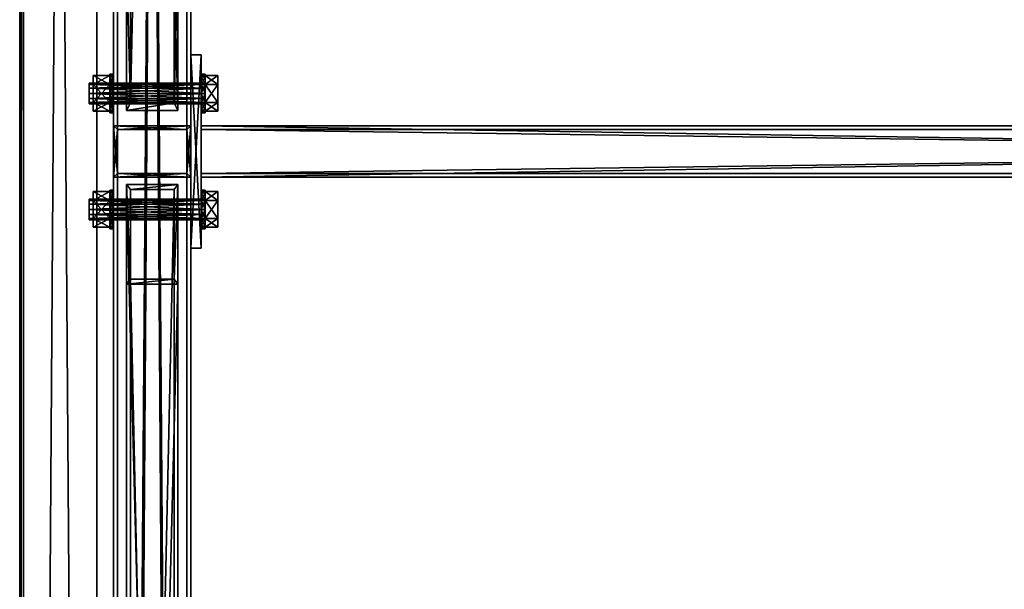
# Model space of a CAD drawing. Header units: millimetres. Extents: x 60485 to 71303, y 100 to 16900.
# Tile 471 of 656: x 60497 to 61262, y 11560 to 12002. Entities that reach past the tile are written whole.
import ezdxf

# ---------------------------------------------------------------- set-up
doc = ezdxf.new("R2010")
doc.units = ezdxf.units.MM
for name, color, linetype in [('13', 7, 'Continuous'), ('3', 7, 'Continuous'), ('4', 7, 'Continuous'), ('6', 7, 'Continuous'), ('99', 7, 'Continuous')]:
    doc.layers.add(name, color=color, linetype=linetype)

msp = doc.modelspace()

# ---------------------------------------------------------------- meshes
at = {"layer": '13', "color": 30}
mesh = msp.add_polyface(dxfattribs=at)
corners = [(60497, 8529.52, 5694.2), (60497, 8511.98, 5636.83), (60497, 16871.02, 3081.12), (60497, 16888.56, 3138.5), (60500, 8511.98, 5636.83), (60500, 16871.02, 3081.12), (60500, 8528.65, 5691.34), (60500, 16887.68, 3135.63), (60557, 8528.65, 5691.34), (60557, 16887.68, 3135.63), (60557, 8529.52, 5694.2), (60557, 16888.56, 3138.5)]
mesh.append_faces([[corners[k] for k in face] for face in [(0, 2, 3, 3), (1, 5, 2, 2), (4, 7, 5, 5), (6, 9, 7, 7), (8, 11, 9, 9), (10, 3, 11, 11), (0, 4, 1, 1), (8, 0, 10, 10), (7, 2, 5, 5)]], dxfattribs={"vtx0": -1, "color": 30})
mesh.append_faces([[corners[k] for k in face] for face in [(4, 0, 6, 6), (6, 0, 8, 8), (3, 7, 11, 11)]], dxfattribs={"vtx0": -1, "vtx1": -1, "color": 30})
mesh.append_faces([[corners[k] for k in face] for face in [(7, 3, 2, 2)]], dxfattribs={"vtx0": -1, "vtx2": -1, "vtx3": -1, "color": 30})
mesh.append_faces([[corners[k] for k in face] for face in [(9, 11, 7, 7)]], dxfattribs={"vtx1": -1, "color": 30})
mesh.append_faces([[corners[k] for k in face] for face in [(0, 1, 2, 2), (1, 4, 5, 5), (4, 6, 7, 7), (6, 8, 9, 9), (8, 10, 11, 11), (10, 0, 3, 3)]], dxfattribs={"vtx2": -1, "vtx3": -1, "color": 30})
at = {"layer": '13', "color": 7}
mesh = msp.add_polyface(dxfattribs=at)
corners = [(60551, 11949, 2993.1), (60551, 11941, 2993.1), (60551, 11945, 2992.03), (60551, 11938.07, 2996.03), (60551, 11951.93, 2996.03), (60551, 11937, 3000.03), (60551, 11953, 3000.03), (60551, 11938.07, 3004.03), (60551, 11951.93, 3004.03), (60551, 11941, 3006.96), (60551, 11949, 3006.96), (60551, 11945, 3008.03), (60554, 11958.86, 3000.03), (60554, 11951.93, 2988.03), (60567, 11951.93, 2988.03), (60567, 11958.86, 3000.03), (60554, 11938.07, 2988.03), (60567, 11938.07, 2988.03), (60554, 11931.14, 3000.03), (60567, 11931.14, 3000.03), (60554, 11938.07, 3012.03), (60567, 11938.07, 3012.03), (60554, 11951.93, 3012.03), (60567, 11951.93, 3012.03), (60567, 11960, 3000.03), (60567, 11957.99, 2992.53), (60570, 11957.99, 2992.53), (60567, 11952.5, 2987.04), (60570, 11952.5, 2987.04), (60567, 11945, 2985.03), (60570, 11945, 2985.03), (60567, 11937.5, 2987.04), (60567, 11932.01, 2992.53), (60567, 11930, 3000.03), (60567, 11932.01, 3007.53), (60567, 11957.99, 3007.53), (60567, 11937.5, 3013.02), (60567, 11952.5, 3013.02), (60567, 11945, 3015.03)]
mesh.append_faces([[corners[k] for k in face] for face in [(0, 1, 2, 2), (9, 10, 11, 11), (12, 14, 15, 15), (13, 17, 14, 14), (16, 19, 17, 17), (18, 21, 19, 19), (20, 23, 21, 21), (22, 15, 23, 23), (13, 18, 16, 16), (20, 12, 22, 22), (15, 21, 23, 23), (19, 14, 17, 17), (27, 31, 29, 29), (36, 37, 38, 38)]], dxfattribs={"vtx0": -1, "color": 7})
mesh.append_faces([[corners[k] for k in face] for face in [(1, 0, 3, 3), (3, 4, 5, 5), (5, 6, 7, 7), (7, 8, 9, 9), (18, 12, 20, 20), (21, 14, 19, 19), (31, 27, 32, 32), (32, 25, 33, 33), (33, 25, 34, 34), (34, 35, 36, 36)]], dxfattribs={"vtx0": -1, "vtx1": -1, "color": 7})
mesh.append_faces([[corners[k] for k in face] for face in [(3, 0, 4, 4), (5, 4, 6, 6), (7, 6, 8, 8), (9, 8, 10, 10), (18, 13, 12, 12), (21, 15, 14, 14), (32, 27, 25, 25), (34, 25, 24, 24), (34, 24, 35, 35), (36, 35, 37, 37)]], dxfattribs={"vtx0": -1, "vtx2": -1, "vtx3": -1, "color": 7})
mesh.append_faces([[corners[k] for k in face] for face in [(12, 13, 14, 14), (13, 16, 17, 17), (16, 18, 19, 19), (18, 20, 21, 21), (20, 22, 23, 23), (22, 12, 15, 15), (24, 25, 26, 26), (25, 27, 28, 28), (27, 29, 30, 30)]], dxfattribs={"vtx2": -1, "vtx3": -1, "color": 7})
mesh = msp.add_polyface(dxfattribs=at)
corners = [(60551, 11953, 3000.03), (60551, 11951.93, 2996.03), (60641, 11951.93, 2996.03), (60551, 11949, 2993.1), (60641, 11949, 2993.1), (60551, 11945, 2992.03), (60641, 11945, 2992.03), (60551, 11941, 2993.1), (60641, 11941, 2993.1), (60551, 11938.07, 2996.03), (60641, 11938.07, 2996.03), (60551, 11937, 3000.03), (60641, 11937, 3000.03), (60551, 11938.07, 3004.03), (60641, 11938.07, 3004.03), (60551, 11941, 3006.96), (60641, 11941, 3006.96), (60551, 11945, 3008.03), (60641, 11945, 3008.03), (60551, 11949, 3006.96), (60641, 11949, 3006.96), (60551, 11951.93, 3004.03), (60641, 11951.93, 3004.03), (60641, 11953, 3000.03), (60567, 11960, 3000.03), (60570, 11957.99, 2992.53), (60570, 11960, 3000.03), (60567, 11957.99, 2992.53), (60570, 11952.5, 2987.04), (60567, 11952.5, 2987.04), (60570, 11945, 2985.03), (60567, 11945, 2985.03), (60567, 11937.5, 2987.04), (60570, 11937.5, 2987.04), (60567, 11932.01, 2992.53), (60570, 11932.01, 2992.53), (60567, 11930, 3000.03), (60570, 11930, 3000.03), (60567, 11932.01, 3007.53), (60570, 11932.01, 3007.53), (60567, 11937.5, 3013.02), (60570, 11937.5, 3013.02), (60567, 11945, 3015.03), (60570, 11945, 3015.03), (60567, 11952.5, 3013.02), (60570, 11952.5, 3013.02), (60567, 11957.99, 3007.53), (60570, 11957.99, 3007.53)]
mesh.append_faces([[corners[k] for k in face] for face in [(24, 25, 26, 26), (27, 28, 25, 25), (29, 30, 28, 28), (31, 33, 30, 30), (32, 35, 33, 33), (34, 37, 35, 35), (36, 39, 37, 37), (38, 41, 39, 39), (40, 43, 41, 41), (42, 45, 43, 43), (44, 47, 45, 45), (46, 26, 47, 47), (47, 43, 45, 45), (35, 30, 33, 33)]], dxfattribs={"vtx0": -1, "color": 7})
mesh.append_faces([[corners[k] for k in face] for face in [(43, 47, 41, 41), (41, 26, 39, 39), (39, 25, 37, 37), (37, 28, 35, 35)]], dxfattribs={"vtx0": -1, "vtx1": -1, "color": 7})
mesh.append_faces([[corners[k] for k in face] for face in [(41, 47, 26, 26), (39, 26, 25, 25), (37, 25, 28, 28), (35, 28, 30, 30)]], dxfattribs={"vtx0": -1, "vtx2": -1, "vtx3": -1, "color": 7})
mesh.append_faces([[corners[k] for k in face] for face in [(0, 1, 2, 2), (1, 3, 4, 4), (3, 5, 6, 6), (5, 7, 8, 8), (7, 9, 10, 10), (9, 11, 12, 12), (11, 13, 14, 14), (13, 15, 16, 16), (15, 17, 18, 18), (17, 19, 20, 20), (19, 21, 22, 22), (21, 0, 23, 23), (31, 32, 33, 33), (32, 34, 35, 35), (34, 36, 37, 37), (36, 38, 39, 39), (38, 40, 41, 41), (40, 42, 43, 43), (42, 44, 45, 45), (44, 46, 47, 47), (46, 24, 26, 26)]], dxfattribs={"vtx2": -1, "vtx3": -1, "color": 7})
mesh = msp.add_polyface(dxfattribs=at)
corners = [(60551, 11953, 3000.03), (60641, 11951.93, 2996.03), (60641, 11953, 3000.03), (60551, 11951.93, 2996.03), (60641, 11949, 2993.1), (60551, 11949, 2993.1), (60641, 11945, 2992.03), (60551, 11945, 2992.03), (60641, 11941, 2993.1), (60551, 11941, 2993.1), (60641, 11938.07, 2996.03), (60551, 11938.07, 2996.03), (60641, 11937, 3000.03), (60551, 11937, 3000.03), (60641, 11938.07, 3004.03), (60551, 11938.07, 3004.03), (60641, 11941, 3006.96), (60551, 11941, 3006.96), (60641, 11945, 3008.03), (60551, 11945, 3008.03), (60641, 11949, 3006.96), (60551, 11949, 3006.96), (60641, 11951.93, 3004.03), (60551, 11951.93, 3004.03), (60638, 11960, 3000.03), (60638, 11957.99, 2992.53), (60641, 11957.99, 2992.53), (60641, 11960, 3000.03), (60638, 11952.5, 2987.04), (60641, 11952.5, 2987.04), (60638, 11945, 2985.03), (60641, 11945, 2985.03), (60638, 11937.5, 2987.04), (60641, 11937.5, 2987.04), (60638, 11932.01, 2992.53), (60641, 11932.01, 2992.53), (60638, 11930, 3000.03), (60641, 11930, 3000.03), (60638, 11932.01, 3007.53), (60641, 11932.01, 3007.53), (60638, 11937.5, 3013.02), (60641, 11937.5, 3013.02), (60638, 11945, 3015.03), (60641, 11945, 3015.03), (60638, 11952.5, 3013.02), (60641, 11952.5, 3013.02), (60638, 11957.99, 3007.53), (60641, 11957.99, 3007.53)]
mesh.append_faces([[corners[k] for k in face] for face in [(0, 1, 2, 2), (3, 4, 1, 1), (5, 6, 4, 4), (7, 8, 6, 6), (9, 10, 8, 8), (11, 12, 10, 10), (13, 14, 12, 12), (15, 16, 14, 14), (17, 18, 16, 16), (19, 20, 18, 18), (21, 22, 20, 20), (23, 2, 22, 22), (24, 26, 27, 27), (25, 29, 26, 26), (28, 31, 29, 29), (30, 33, 31, 31), (32, 35, 33, 33), (34, 37, 35, 35), (36, 39, 37, 37), (38, 41, 39, 39), (40, 43, 41, 41), (28, 32, 30, 30), (40, 44, 42, 42)]], dxfattribs={"vtx0": -1, "color": 7})
mesh.append_faces([[corners[k] for k in face] for face in [(32, 28, 34, 34), (34, 25, 36, 36), (36, 25, 38, 38), (38, 46, 40, 40)]], dxfattribs={"vtx0": -1, "vtx1": -1, "color": 7})
mesh.append_faces([[corners[k] for k in face] for face in [(34, 28, 25, 25), (38, 25, 24, 24), (38, 24, 46, 46), (40, 46, 44, 44)]], dxfattribs={"vtx0": -1, "vtx2": -1, "vtx3": -1, "color": 7})
mesh.append_faces([[corners[k] for k in face] for face in [(24, 25, 26, 26), (25, 28, 29, 29), (28, 30, 31, 31), (30, 32, 33, 33), (32, 34, 35, 35), (34, 36, 37, 37), (36, 38, 39, 39), (38, 40, 41, 41), (40, 42, 43, 43), (42, 44, 45, 45), (44, 46, 47, 47), (46, 24, 27, 27)]], dxfattribs={"vtx2": -1, "vtx3": -1, "color": 7})
mesh = msp.add_polyface(dxfattribs=at)
corners = [(60641, 11949, 3006.96), (60641, 11941, 3006.96), (60641, 11945, 3008.03), (60641, 11951.93, 3004.03), (60641, 11938.07, 3004.03), (60641, 11953, 3000.03), (60641, 11937, 3000.03), (60641, 11951.93, 2996.03), (60641, 11938.07, 2996.03), (60641, 11949, 2993.1), (60641, 11941, 2993.1), (60641, 11945, 2992.03), (60641, 11958.86, 3000.03), (60641, 11951.93, 2988.03), (60651, 11951.93, 2988.03), (60651, 11958.86, 3000.03), (60641, 11938.07, 2988.03), (60651, 11938.07, 2988.03), (60641, 11931.14, 3000.03), (60651, 11931.14, 3000.03), (60641, 11938.07, 3012.03), (60651, 11938.07, 3012.03), (60641, 11951.93, 3012.03), (60651, 11951.93, 3012.03), (60638, 11945, 3015.03), (60641, 11952.5, 3013.02), (60641, 11945, 3015.03), (60638, 11952.5, 3013.02), (60641, 11957.99, 3007.53), (60638, 11957.99, 3007.53), (60641, 11960, 3000.03), (60641, 11937.5, 3013.02), (60641, 11932.01, 3007.53), (60641, 11957.99, 2992.53), (60641, 11930, 3000.03), (60641, 11952.5, 2987.04), (60641, 11932.01, 2992.53), (60641, 11945, 2985.03), (60641, 11937.5, 2987.04)]
mesh.append_faces([[corners[k] for k in face] for face in [(0, 1, 2, 2), (10, 9, 11, 11), (12, 14, 15, 15), (13, 17, 14, 14), (16, 19, 17, 17), (18, 21, 19, 19), (20, 23, 21, 21), (22, 15, 23, 23), (13, 18, 16, 16), (20, 12, 22, 22), (15, 21, 23, 23), (19, 14, 17, 17), (24, 25, 26, 26), (27, 28, 25, 25), (29, 30, 28, 28), (28, 26, 25, 25), (36, 37, 38, 38)]], dxfattribs={"vtx0": -1, "color": 7})
mesh.append_faces([[corners[k] for k in face] for face in [(1, 3, 4, 4), (4, 5, 6, 6), (6, 7, 8, 8), (8, 9, 10, 10), (18, 12, 20, 20), (21, 14, 19, 19), (26, 28, 31, 31), (31, 30, 32, 32), (32, 33, 34, 34), (34, 35, 36, 36)]], dxfattribs={"vtx0": -1, "vtx1": -1, "color": 7})
mesh.append_faces([[corners[k] for k in face] for face in [(1, 0, 3, 3), (4, 3, 5, 5), (6, 5, 7, 7), (8, 7, 9, 9), (18, 13, 12, 12), (21, 15, 14, 14), (31, 28, 30, 30), (32, 30, 33, 33), (34, 33, 35, 35), (36, 35, 37, 37)]], dxfattribs={"vtx0": -1, "vtx2": -1, "vtx3": -1, "color": 7})
mesh.append_faces([[corners[k] for k in face] for face in [(12, 13, 14, 14), (13, 16, 17, 17), (16, 18, 19, 19), (18, 20, 21, 21), (20, 22, 23, 23), (22, 12, 15, 15)]], dxfattribs={"vtx2": -1, "vtx3": -1, "color": 7})
mesh = msp.add_polyface(dxfattribs=at)
corners = [(60551, 11859, 2993.1), (60551, 11851, 2993.1), (60551, 11855, 2992.03), (60551, 11848.07, 2996.03), (60551, 11861.93, 2996.03), (60551, 11847, 3000.03), (60551, 11863, 3000.03), (60551, 11848.07, 3004.03), (60551, 11861.93, 3004.03), (60551, 11851, 3006.96), (60551, 11859, 3006.96), (60551, 11855, 3008.03), (60554, 11868.86, 3000.03), (60554, 11861.93, 2988.03), (60567, 11861.93, 2988.03), (60567, 11868.86, 3000.03), (60554, 11848.07, 2988.03), (60567, 11848.07, 2988.03), (60554, 11841.14, 3000.03), (60567, 11841.14, 3000.03), (60554, 11848.07, 3012.03), (60567, 11848.07, 3012.03), (60554, 11861.93, 3012.03), (60567, 11861.93, 3012.03), (60567, 11870, 3000.03), (60567, 11867.99, 2992.53), (60570, 11867.99, 2992.53), (60567, 11862.5, 2987.04), (60570, 11862.5, 2987.04), (60567, 11855, 2985.03), (60570, 11855, 2985.03), (60567, 11847.5, 2987.04), (60567, 11842.01, 2992.53), (60567, 11840, 3000.03), (60567, 11842.01, 3007.53), (60567, 11867.99, 3007.53), (60567, 11847.5, 3013.02), (60567, 11862.5, 3013.02), (60567, 11855, 3015.03)]
mesh.append_faces([[corners[k] for k in face] for face in [(0, 1, 2, 2), (9, 10, 11, 11), (12, 14, 15, 15), (13, 17, 14, 14), (16, 19, 17, 17), (18, 21, 19, 19), (20, 23, 21, 21), (22, 15, 23, 23), (13, 18, 16, 16), (20, 12, 22, 22), (15, 21, 23, 23), (19, 14, 17, 17), (27, 31, 29, 29), (36, 37, 38, 38)]], dxfattribs={"vtx0": -1, "color": 7})
mesh.append_faces([[corners[k] for k in face] for face in [(1, 0, 3, 3), (3, 4, 5, 5), (5, 6, 7, 7), (7, 8, 9, 9), (18, 12, 20, 20), (21, 15, 19, 19), (31, 27, 32, 32), (32, 25, 33, 33), (33, 24, 34, 34), (34, 35, 36, 36)]], dxfattribs={"vtx0": -1, "vtx1": -1, "color": 7})
mesh.append_faces([[corners[k] for k in face] for face in [(3, 0, 4, 4), (5, 4, 6, 6), (7, 6, 8, 8), (9, 8, 10, 10), (18, 13, 12, 12), (19, 15, 14, 14), (32, 27, 25, 25), (33, 25, 24, 24), (34, 24, 35, 35), (36, 35, 37, 37)]], dxfattribs={"vtx0": -1, "vtx2": -1, "vtx3": -1, "color": 7})
mesh.append_faces([[corners[k] for k in face] for face in [(12, 13, 14, 14), (13, 16, 17, 17), (16, 18, 19, 19), (18, 20, 21, 21), (20, 22, 23, 23), (22, 12, 15, 15), (24, 25, 26, 26), (25, 27, 28, 28), (27, 29, 30, 30)]], dxfattribs={"vtx2": -1, "vtx3": -1, "color": 7})
mesh = msp.add_polyface(dxfattribs=at)
corners = [(60551, 11863, 3000.03), (60551, 11861.93, 2996.03), (60641, 11861.93, 2996.03), (60551, 11859, 2993.1), (60641, 11859, 2993.1), (60551, 11855, 2992.03), (60641, 11855, 2992.03), (60551, 11851, 2993.1), (60641, 11851, 2993.1), (60551, 11848.07, 2996.03), (60641, 11848.07, 2996.03), (60551, 11847, 3000.03), (60641, 11847, 3000.03), (60551, 11848.07, 3004.03), (60641, 11848.07, 3004.03), (60551, 11851, 3006.96), (60641, 11851, 3006.96), (60551, 11855, 3008.03), (60641, 11855, 3008.03), (60551, 11859, 3006.96), (60641, 11859, 3006.96), (60551, 11861.93, 3004.03), (60641, 11861.93, 3004.03), (60641, 11863, 3000.03), (60567, 11870, 3000.03), (60570, 11867.99, 2992.53), (60570, 11870, 3000.03), (60567, 11867.99, 2992.53), (60570, 11862.5, 2987.04), (60567, 11862.5, 2987.04), (60570, 11855, 2985.03), (60567, 11855, 2985.03), (60567, 11847.5, 2987.04), (60570, 11847.5, 2987.04), (60567, 11842.01, 2992.53), (60570, 11842.01, 2992.53), (60567, 11840, 3000.03), (60570, 11840, 3000.03), (60567, 11842.01, 3007.53), (60570, 11842.01, 3007.53), (60567, 11847.5, 3013.02), (60570, 11847.5, 3013.02), (60567, 11855, 3015.03), (60570, 11855, 3015.03), (60567, 11862.5, 3013.02), (60570, 11862.5, 3013.02), (60567, 11867.99, 3007.53), (60570, 11867.99, 3007.53)]
mesh.append_faces([[corners[k] for k in face] for face in [(24, 25, 26, 26), (27, 28, 25, 25), (29, 30, 28, 28), (31, 33, 30, 30), (32, 35, 33, 33), (34, 37, 35, 35), (36, 39, 37, 37), (38, 41, 39, 39), (40, 43, 41, 41), (42, 45, 43, 43), (44, 47, 45, 45), (46, 26, 47, 47), (47, 43, 45, 45), (35, 30, 33, 33)]], dxfattribs={"vtx0": -1, "color": 7})
mesh.append_faces([[corners[k] for k in face] for face in [(43, 47, 41, 41), (41, 26, 39, 39), (39, 26, 37, 37), (37, 28, 35, 35)]], dxfattribs={"vtx0": -1, "vtx1": -1, "color": 7})
mesh.append_faces([[corners[k] for k in face] for face in [(41, 47, 26, 26), (37, 26, 25, 25), (37, 25, 28, 28), (35, 28, 30, 30)]], dxfattribs={"vtx0": -1, "vtx2": -1, "vtx3": -1, "color": 7})
mesh.append_faces([[corners[k] for k in face] for face in [(0, 1, 2, 2), (1, 3, 4, 4), (3, 5, 6, 6), (5, 7, 8, 8), (7, 9, 10, 10), (9, 11, 12, 12), (11, 13, 14, 14), (13, 15, 16, 16), (15, 17, 18, 18), (17, 19, 20, 20), (19, 21, 22, 22), (21, 0, 23, 23), (31, 32, 33, 33), (32, 34, 35, 35), (34, 36, 37, 37), (36, 38, 39, 39), (38, 40, 41, 41), (40, 42, 43, 43), (42, 44, 45, 45), (44, 46, 47, 47), (46, 24, 26, 26)]], dxfattribs={"vtx2": -1, "vtx3": -1, "color": 7})
mesh = msp.add_polyface(dxfattribs=at)
corners = [(60551, 11863, 3000.03), (60641, 11861.93, 2996.03), (60641, 11863, 3000.03), (60551, 11861.93, 2996.03), (60641, 11859, 2993.1), (60551, 11859, 2993.1), (60641, 11855, 2992.03), (60551, 11855, 2992.03), (60641, 11851, 2993.1), (60551, 11851, 2993.1), (60641, 11848.07, 2996.03), (60551, 11848.07, 2996.03), (60641, 11847, 3000.03), (60551, 11847, 3000.03), (60641, 11848.07, 3004.03), (60551, 11848.07, 3004.03), (60641, 11851, 3006.96), (60551, 11851, 3006.96), (60641, 11855, 3008.03), (60551, 11855, 3008.03), (60641, 11859, 3006.96), (60551, 11859, 3006.96), (60641, 11861.93, 3004.03), (60551, 11861.93, 3004.03), (60638, 11870, 3000.03), (60638, 11867.99, 2992.53), (60641, 11867.99, 2992.53), (60641, 11870, 3000.03), (60638, 11862.5, 2987.04), (60641, 11862.5, 2987.04), (60638, 11855, 2985.03), (60641, 11855, 2985.03), (60638, 11847.5, 2987.04), (60641, 11847.5, 2987.04), (60638, 11842.01, 2992.53), (60641, 11842.01, 2992.53), (60638, 11840, 3000.03), (60641, 11840, 3000.03), (60638, 11842.01, 3007.53), (60641, 11842.01, 3007.53), (60638, 11847.5, 3013.02), (60641, 11847.5, 3013.02), (60638, 11855, 3015.03), (60641, 11855, 3015.03), (60638, 11862.5, 3013.02), (60641, 11862.5, 3013.02), (60638, 11867.99, 3007.53), (60641, 11867.99, 3007.53)]
mesh.append_faces([[corners[k] for k in face] for face in [(0, 1, 2, 2), (3, 4, 1, 1), (5, 6, 4, 4), (7, 8, 6, 6), (9, 10, 8, 8), (11, 12, 10, 10), (13, 14, 12, 12), (15, 16, 14, 14), (17, 18, 16, 16), (19, 20, 18, 18), (21, 22, 20, 20), (23, 2, 22, 22), (24, 26, 27, 27), (25, 29, 26, 26), (28, 31, 29, 29), (30, 33, 31, 31), (32, 35, 33, 33), (34, 37, 35, 35), (36, 39, 37, 37), (38, 41, 39, 39), (40, 43, 41, 41), (28, 32, 30, 30), (40, 44, 42, 42)]], dxfattribs={"vtx0": -1, "color": 7})
mesh.append_faces([[corners[k] for k in face] for face in [(32, 28, 34, 34), (34, 25, 36, 36), (36, 24, 38, 38), (38, 46, 40, 40)]], dxfattribs={"vtx0": -1, "vtx1": -1, "color": 7})
mesh.append_faces([[corners[k] for k in face] for face in [(34, 28, 25, 25), (36, 25, 24, 24), (38, 24, 46, 46), (40, 46, 44, 44)]], dxfattribs={"vtx0": -1, "vtx2": -1, "vtx3": -1, "color": 7})
mesh.append_faces([[corners[k] for k in face] for face in [(24, 25, 26, 26), (25, 28, 29, 29), (28, 30, 31, 31), (30, 32, 33, 33), (32, 34, 35, 35), (34, 36, 37, 37), (36, 38, 39, 39), (38, 40, 41, 41), (40, 42, 43, 43), (42, 44, 45, 45), (44, 46, 47, 47), (46, 24, 27, 27)]], dxfattribs={"vtx2": -1, "vtx3": -1, "color": 7})
mesh = msp.add_polyface(dxfattribs=at)
corners = [(60641, 11859, 3006.96), (60641, 11851, 3006.96), (60641, 11855, 3008.03), (60641, 11861.93, 3004.03), (60641, 11848.07, 3004.03), (60641, 11863, 3000.03), (60641, 11847, 3000.03), (60641, 11861.93, 2996.03), (60641, 11848.07, 2996.03), (60641, 11859, 2993.1), (60641, 11851, 2993.1), (60641, 11855, 2992.03), (60641, 11868.86, 3000.03), (60641, 11861.93, 2988.03), (60651, 11861.93, 2988.03), (60651, 11868.86, 3000.03), (60641, 11848.07, 2988.03), (60651, 11848.07, 2988.03), (60641, 11841.14, 3000.03), (60651, 11841.14, 3000.03), (60641, 11848.07, 3012.03), (60651, 11848.07, 3012.03), (60641, 11861.93, 3012.03), (60651, 11861.93, 3012.03), (60638, 11855, 3015.03), (60641, 11862.5, 3013.02), (60641, 11855, 3015.03), (60638, 11862.5, 3013.02), (60641, 11867.99, 3007.53), (60638, 11867.99, 3007.53), (60641, 11870, 3000.03), (60641, 11847.5, 3013.02), (60641, 11842.01, 3007.53), (60641, 11840, 3000.03), (60641, 11867.99, 2992.53), (60641, 11862.5, 2987.04), (60641, 11842.01, 2992.53), (60641, 11855, 2985.03), (60641, 11847.5, 2987.04)]
mesh.append_faces([[corners[k] for k in face] for face in [(0, 1, 2, 2), (10, 9, 11, 11), (12, 14, 15, 15), (13, 17, 14, 14), (16, 19, 17, 17), (18, 21, 19, 19), (20, 23, 21, 21), (22, 15, 23, 23), (13, 18, 16, 16), (20, 12, 22, 22), (15, 21, 23, 23), (19, 14, 17, 17), (24, 25, 26, 26), (27, 28, 25, 25), (29, 30, 28, 28), (28, 26, 25, 25), (36, 37, 38, 38)]], dxfattribs={"vtx0": -1, "color": 7})
mesh.append_faces([[corners[k] for k in face] for face in [(1, 3, 4, 4), (4, 5, 6, 6), (6, 7, 8, 8), (8, 9, 10, 10), (18, 12, 20, 20), (21, 15, 19, 19), (26, 28, 31, 31), (31, 30, 32, 32), (32, 30, 33, 33), (33, 35, 36, 36)]], dxfattribs={"vtx0": -1, "vtx1": -1, "color": 7})
mesh.append_faces([[corners[k] for k in face] for face in [(1, 0, 3, 3), (4, 3, 5, 5), (6, 5, 7, 7), (8, 7, 9, 9), (18, 13, 12, 12), (19, 15, 14, 14), (31, 28, 30, 30), (33, 30, 34, 34), (33, 34, 35, 35), (36, 35, 37, 37)]], dxfattribs={"vtx0": -1, "vtx2": -1, "vtx3": -1, "color": 7})
mesh.append_faces([[corners[k] for k in face] for face in [(12, 13, 14, 14), (13, 16, 17, 17), (16, 18, 19, 19), (18, 20, 21, 21), (20, 22, 23, 23), (22, 12, 15, 15)]], dxfattribs={"vtx2": -1, "vtx3": -1, "color": 7})
at = {"layer": '3', "color": 91}
mesh = msp.add_polyface(dxfattribs=at)
corners = [(60573, 16854.96, 2970.03), (60573, 16738.42, 2970.03), (60573, 8515, 5484.18), (60573, 8515, 5561.56), (60573, 16854.96, 3011.78), (60627, 8515, 5561.56), (60627, 16854.96, 3011.78), (60627, 16738.42, 2970.03), (60627, 16854.96, 2970.03), (60627, 8515, 5484.18), (60630, 8515, 5564.7), (60630, 8515, 5481.04), (60570, 8515, 5481.04), (60570, 8515, 5564.7), (60570, 16854.96, 3014.92), (60630, 16854.96, 3014.92), (60630, 16854.96, 2970.03), (60570, 16854.96, 2970.03), (60570, 16728.16, 2970.03), (60630, 16728.16, 2970.03)]
mesh.append_faces([[corners[k] for k in face] for face in [(1, 4, 0, 0), (3, 1, 2, 2), (3, 6, 4, 4), (7, 5, 9, 9), (6, 7, 8, 8), (1, 9, 2, 2), (10, 14, 15, 15), (16, 6, 8, 8), (0, 14, 17, 17), (18, 13, 12, 12), (14, 18, 17, 17), (19, 12, 11, 11), (19, 15, 16, 16), (10, 19, 11, 11), (7, 16, 8, 8), (17, 1, 0, 0)]], dxfattribs={"vtx0": -1, "color": 91})
mesh.append_faces([[corners[k] for k in face] for face in [(4, 1, 3, 3), (5, 7, 6, 6), (10, 5, 13, 13), (5, 11, 9, 9), (9, 11, 2, 2), (13, 3, 12, 12), (3, 13, 5, 5), (12, 2, 11, 11), (14, 4, 15, 15), (15, 6, 16, 16), (13, 18, 14, 14), (15, 19, 10, 10), (19, 7, 18, 18), (18, 1, 17, 17), (1, 18, 7, 7)]], dxfattribs={"vtx0": -1, "vtx1": -1, "color": 91})
mesh.append_faces([[corners[k] for k in face] for face in [(5, 10, 11, 11), (12, 3, 2, 2), (14, 0, 4, 4), (15, 4, 6, 6), (7, 19, 16, 16)]], dxfattribs={"vtx0": -1, "vtx2": -1, "vtx3": -1, "color": 91})
mesh.append_faces([[corners[k] for k in face] for face in [(3, 5, 6, 6), (1, 7, 9, 9), (10, 13, 14, 14), (19, 18, 12, 12)]], dxfattribs={"vtx2": -1, "vtx3": -1, "color": 91})
mesh = msp.add_polyface(dxfattribs=at)
corners = [(63132.59, 10365.62, 4918.39), (63089.44, 10334.57, 4927.88), (60667.41, 13412.74, 3986.79), (60710.56, 13443.79, 3977.3), (63089.44, 10356.21, 4998.65), (60667.41, 13434.38, 4057.56), (63132.59, 10387.26, 4989.16), (60710.56, 13465.43, 4048.06), (63134.98, 10366.47, 4914.99), (63134.98, 10389.86, 4991.5), (60712.96, 13468.03, 4050.4), (60712.96, 13444.64, 3973.9), (63087.04, 10355.36, 5002.05), (60665.02, 13433.53, 4060.95), (63087.04, 10331.97, 4925.54), (60665.02, 13410.14, 3984.45)]
mesh.append_faces([[corners[k] for k in face] for face in [(0, 2, 3, 3), (1, 5, 2, 2), (4, 7, 5, 5), (6, 3, 7, 7), (8, 10, 11, 11), (9, 13, 10, 10), (12, 15, 13, 13), (14, 11, 15, 15)]], dxfattribs={"vtx0": -1, "color": 91})
mesh.append_faces([[corners[k] for k in face] for face in [(6, 8, 0, 0), (12, 4, 14, 14), (3, 10, 7, 7), (15, 2, 13, 13), (13, 7, 10, 10)]], dxfattribs={"vtx0": -1, "vtx1": -1, "color": 91})
mesh.append_faces([[corners[k] for k in face] for face in [(9, 6, 4, 4), (6, 9, 8, 8), (0, 8, 14, 14), (4, 12, 9, 9), (14, 4, 1, 1), (14, 1, 0, 0), (11, 3, 2, 2), (3, 11, 10, 10), (2, 15, 11, 11), (13, 2, 5, 5), (13, 5, 7, 7)]], dxfattribs={"vtx0": -1, "vtx2": -1, "vtx3": -1, "color": 91})
mesh.append_faces([[corners[k] for k in face] for face in [(0, 1, 2, 2), (1, 4, 5, 5), (4, 6, 7, 7), (6, 0, 3, 3), (8, 9, 10, 10), (9, 12, 13, 13), (12, 14, 15, 15), (14, 8, 11, 11)]], dxfattribs={"vtx2": -1, "vtx3": -1, "color": 91})
at = {"layer": '4', "color": 171}
mesh = msp.add_polyface(dxfattribs=at)
corners = [(60617, 12043.43, 3030.03), (60583, 12043.43, 3030.03), (60583, 13569.29, 3935.79), (60617, 13569.29, 3935.79), (60583, 11937.64, 3030.03), (60583, 13499.46, 3957.14), (60617, 11937.64, 3030.03), (60617, 13499.46, 3957.14), (60620, 12049.31, 3030.03), (60620, 11931.77, 3030.03), (60620, 13495.59, 3958.33), (60620, 13573.17, 3934.61), (60580, 11931.77, 3030.03), (60580, 13495.59, 3958.33), (60580, 12049.31, 3030.03), (60580, 13573.17, 3934.61)]
mesh.append_faces([[corners[k] for k in face] for face in [(0, 2, 3, 3), (1, 5, 2, 2), (4, 7, 5, 5), (6, 3, 7, 7), (8, 10, 11, 11), (9, 13, 10, 10), (12, 15, 13, 13), (14, 11, 15, 15)]], dxfattribs={"vtx0": -1, "color": 171})
mesh.append_faces([[corners[k] for k in face] for face in [(9, 6, 12, 12), (6, 8, 0, 0), (0, 8, 1, 1), (12, 4, 14, 14), (4, 12, 6, 6), (14, 1, 8, 8), (11, 3, 15, 15), (3, 10, 7, 7), (7, 10, 5, 5), (15, 2, 13, 13), (2, 15, 3, 3), (13, 5, 10, 10)]], dxfattribs={"vtx0": -1, "vtx1": -1, "color": 171})
mesh.append_faces([[corners[k] for k in face] for face in [(6, 9, 8, 8), (14, 4, 1, 1), (3, 11, 10, 10), (13, 2, 5, 5)]], dxfattribs={"vtx0": -1, "vtx2": -1, "vtx3": -1, "color": 171})
mesh.append_faces([[corners[k] for k in face] for face in [(0, 1, 2, 2), (1, 4, 5, 5), (4, 6, 7, 7), (6, 0, 3, 3), (8, 9, 10, 10), (9, 12, 13, 13), (12, 14, 15, 15), (14, 8, 11, 11)]], dxfattribs={"vtx2": -1, "vtx3": -1, "color": 171})
mesh = msp.add_polyface(dxfattribs=at)
corners = [(60573, 11883, 4451.34), (60573, 11917, 4440.95), (60573, 11917, 3030.03), (60573, 11883, 3030.03), (60627, 11917, 4440.95), (60627, 11917, 3030.03), (60627, 11883, 4451.34), (60627, 11883, 3030.03), (60570, 11880, 4452.26), (60630, 11880, 4452.26), (60630, 11880, 3030.03), (60570, 11880, 3030.03), (60630, 11920, 4440.03), (60630, 11920, 3030.03), (60570, 11920, 4440.03), (60570, 11920, 3030.03)]
mesh.append_faces([[corners[k] for k in face] for face in [(0, 2, 3, 3), (1, 5, 2, 2), (4, 7, 5, 5), (6, 3, 7, 7), (8, 10, 11, 11), (9, 13, 10, 10), (12, 15, 13, 13), (14, 11, 15, 15)]], dxfattribs={"vtx0": -1, "color": 171})
mesh.append_faces([[corners[k] for k in face] for face in [(9, 6, 12, 12), (6, 8, 0, 0), (0, 8, 1, 1), (12, 4, 14, 14), (4, 12, 6, 6), (14, 1, 8, 8), (11, 3, 15, 15), (3, 10, 7, 7), (7, 10, 5, 5), (15, 2, 13, 13), (2, 15, 3, 3), (13, 5, 10, 10)]], dxfattribs={"vtx0": -1, "vtx1": -1, "color": 171})
mesh.append_faces([[corners[k] for k in face] for face in [(6, 9, 8, 8), (14, 4, 1, 1), (3, 11, 10, 10), (13, 2, 5, 5)]], dxfattribs={"vtx0": -1, "vtx2": -1, "vtx3": -1, "color": 171})
mesh.append_faces([[corners[k] for k in face] for face in [(0, 1, 2, 2), (1, 4, 5, 5), (4, 6, 7, 7), (6, 0, 3, 3), (8, 9, 10, 10), (9, 12, 13, 13), (12, 14, 15, 15), (14, 8, 11, 11)]], dxfattribs={"vtx2": -1, "vtx3": -1, "color": 171})
mesh = msp.add_polyface(dxfattribs=at)
corners = [(63162, 11917, 2973.03), (63162, 11883, 2973.03), (60638, 11883, 2973.03), (60638, 11917, 2973.03), (63162, 11883, 3027.03), (60638, 11883, 3027.03), (63162, 11917, 3027.03), (60638, 11917, 3027.03), (63162, 11920, 2970.03), (63162, 11920, 3030.03), (60638, 11920, 3030.03), (60638, 11920, 2970.03), (63162, 11880, 3030.03), (60638, 11880, 3030.03), (63162, 11880, 2970.03), (60638, 11880, 2970.03)]
mesh.append_faces([[corners[k] for k in face] for face in [(0, 2, 3, 3), (1, 5, 2, 2), (4, 7, 5, 5), (6, 3, 7, 7), (8, 10, 11, 11), (9, 13, 10, 10), (12, 15, 13, 13), (14, 11, 15, 15)]], dxfattribs={"vtx0": -1, "color": 171})
mesh.append_faces([[corners[k] for k in face] for face in [(9, 6, 12, 12), (6, 8, 0, 0), (0, 8, 1, 1), (12, 4, 14, 14), (4, 12, 6, 6), (14, 1, 8, 8), (11, 3, 15, 15), (3, 10, 7, 7), (7, 10, 5, 5), (15, 2, 13, 13), (2, 15, 3, 3), (13, 5, 10, 10)]], dxfattribs={"vtx0": -1, "vtx1": -1, "color": 171})
mesh.append_faces([[corners[k] for k in face] for face in [(6, 9, 8, 8), (14, 4, 1, 1), (3, 11, 10, 10), (13, 2, 5, 5)]], dxfattribs={"vtx0": -1, "vtx2": -1, "vtx3": -1, "color": 171})
mesh.append_faces([[corners[k] for k in face] for face in [(0, 1, 2, 2), (1, 4, 5, 5), (4, 6, 7, 7), (6, 0, 3, 3), (8, 9, 10, 10), (9, 12, 13, 13), (12, 14, 15, 15), (14, 8, 11, 11)]], dxfattribs={"vtx2": -1, "vtx3": -1, "color": 171})
mesh = msp.add_polyface(dxfattribs=at)
corners = [(60617, 10237.18, 4954.52), (60583, 10237.18, 4954.52), (60583, 11800.84, 3030.03), (60617, 11800.84, 3030.03), (60583, 10329.76, 4926.22), (60583, 11870.41, 3030.03), (60617, 10329.76, 4926.22), (60617, 11870.41, 3030.03), (60620, 10232.04, 4956.09), (60620, 10334.9, 4924.65), (60620, 11874.28, 3030.03), (60620, 11796.97, 3030.03), (60580, 10334.9, 4924.65), (60580, 11874.28, 3030.03), (60580, 10232.04, 4956.09), (60580, 11796.97, 3030.03)]
mesh.append_faces([[corners[k] for k in face] for face in [(0, 2, 3, 3), (1, 5, 2, 2), (4, 7, 5, 5), (6, 3, 7, 7), (8, 10, 11, 11), (9, 13, 10, 10), (12, 15, 13, 13), (14, 11, 15, 15)]], dxfattribs={"vtx0": -1, "color": 171})
mesh.append_faces([[corners[k] for k in face] for face in [(9, 6, 12, 12), (6, 8, 0, 0), (0, 8, 1, 1), (12, 4, 14, 14), (4, 12, 6, 6), (14, 1, 8, 8), (11, 3, 15, 15), (3, 10, 7, 7), (7, 10, 5, 5), (15, 2, 13, 13), (2, 15, 3, 3), (13, 5, 10, 10)]], dxfattribs={"vtx0": -1, "vtx1": -1, "color": 171})
mesh.append_faces([[corners[k] for k in face] for face in [(6, 9, 8, 8), (14, 4, 1, 1), (3, 11, 10, 10), (13, 2, 5, 5)]], dxfattribs={"vtx0": -1, "vtx2": -1, "vtx3": -1, "color": 171})
mesh.append_faces([[corners[k] for k in face] for face in [(0, 1, 2, 2), (1, 4, 5, 5), (4, 6, 7, 7), (6, 0, 3, 3), (8, 9, 10, 10), (9, 12, 13, 13), (12, 14, 15, 15), (14, 8, 11, 11)]], dxfattribs={"vtx2": -1, "vtx3": -1, "color": 171})
at = {"layer": '6', "color": 2}
mesh = msp.add_polyface(dxfattribs=at)
corners = [(60627, 8515, 2973.03), (60573, 8515, 2973.03), (60573, 16718.35, 2973.03), (60627, 16718.35, 2973.03), (60573, 8515, 3027.03), (60573, 16541.72, 3027.03), (60627, 8515, 3027.03), (60627, 16541.72, 3027.03), (60630, 8515, 2970.03), (60630, 8515, 3030.03), (60630, 16531.91, 3030.03), (60630, 16728.16, 2970.03), (60570, 8515, 3030.03), (60570, 16531.91, 3030.03), (60570, 8515, 2970.03), (60570, 16728.16, 2970.03)]
mesh.append_faces([[corners[k] for k in face] for face in [(0, 2, 3, 3), (1, 5, 2, 2), (4, 7, 5, 5), (6, 3, 7, 7), (8, 10, 11, 11), (9, 13, 10, 10), (12, 15, 13, 13), (14, 11, 15, 15)]], dxfattribs={"vtx0": -1, "color": 2})
mesh.append_faces([[corners[k] for k in face] for face in [(9, 6, 12, 12), (6, 8, 0, 0), (0, 8, 1, 1), (12, 4, 14, 14), (4, 12, 6, 6), (14, 1, 8, 8), (11, 3, 15, 15), (3, 10, 7, 7), (7, 10, 5, 5), (15, 2, 13, 13), (2, 15, 3, 3), (13, 5, 10, 10)]], dxfattribs={"vtx0": -1, "vtx1": -1, "color": 2})
mesh.append_faces([[corners[k] for k in face] for face in [(6, 9, 8, 8), (14, 4, 1, 1), (3, 11, 10, 10), (13, 2, 5, 5)]], dxfattribs={"vtx0": -1, "vtx2": -1, "vtx3": -1, "color": 2})
mesh.append_faces([[corners[k] for k in face] for face in [(0, 1, 2, 2), (1, 4, 5, 5), (4, 6, 7, 7), (6, 0, 3, 3), (8, 9, 10, 10), (9, 12, 13, 13), (12, 14, 15, 15), (14, 8, 11, 11)]], dxfattribs={"vtx2": -1, "vtx3": -1, "color": 2})
at = {"layer": '99', "color": 7}
mesh = msp.add_polyface(dxfattribs=at)
corners = [(60630, 11975, 3030.03), (60630, 11825, 3030.03), (60630, 11825, 2970.03), (60630, 11975, 2970.03), (60638, 11825, 3030.03), (60638, 11825, 2970.03), (60638, 11975, 3030.03), (60638, 11975, 2970.03)]
mesh.append_faces([[corners[k] for k in face] for face in [(0, 2, 3, 3), (1, 5, 2, 2), (4, 7, 5, 5), (6, 3, 7, 7), (1, 6, 4, 4), (3, 5, 7, 7)]], dxfattribs={"vtx0": -1, "color": 7})
mesh.append_faces([[corners[k] for k in face] for face in [(0, 1, 2, 2), (1, 4, 5, 5), (4, 6, 7, 7), (6, 0, 3, 3), (1, 0, 6, 6), (3, 2, 5, 5)]], dxfattribs={"vtx2": -1, "vtx3": -1, "color": 7})

doc.saveas('drawing.dxf')
